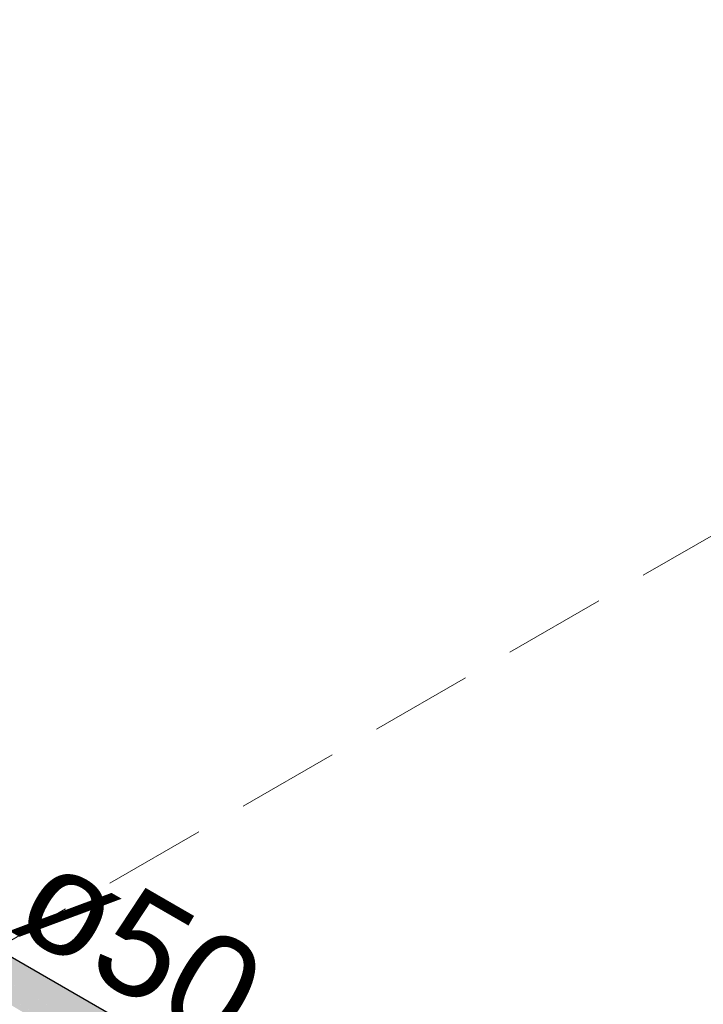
# Model space of a CAD drawing. Header units: millimetres. Extents: x 567 to 934, y -1 to 364.
# Tile 456 of 656: x 769.61 to 770.94, y 8.5 to 10.42. Entities that reach past the tile are written whole.
import ezdxf

# ---------------------------------------------------------------- set-up
doc = ezdxf.new("R2010")
doc.units = ezdxf.units.MM
doc.header["$MEASUREMENT"] = 0
doc.linetypes.add('JIS_02_2.0', pattern=[0.3, 0.2, -0.1])
doc.linetypes.add('NULL', pattern=[0])
for name, color, linetype, lineweight in [('AF-Condutos', 140, 'Continuous', 25), ('AF-Textos conduto', 7, 'Continuous', 9), ('DI-Área do detalhe', 10, 'JIS_02_2.0', 0)]:
    doc.layers.add(name, color=color, linetype=linetype, lineweight=lineweight)
doc.styles.add('Arial', font='arial.ttf')

msp = doc.modelspace()

# ---------------------------------------------------------------- hatches: boundary and pattern name
at = {"layer": 'AF-Condutos', "linetype": 'Continuous'}
for points in [[(768.86, 9.0144), (768.8444, 9.0158), (768.8265, 9.0076), (768.8094, 8.9913), (770.6203, 7.9458), (768.9045, 8.9615), (770.6374, 7.9621), (768.8857, 8.9915), (770.6553, 7.9703)], [(768.86, 9.0144), (768.8878, 8.9982), (770.6709, 7.9689)], [(768.8878, 8.9982), (770.642, 7.978), (770.6495, 7.9812)], [(768.796, 8.9697), (770.6069, 7.9242), (768.8094, 8.9913)], [(770.598, 7.9294), (770.6123, 7.9504), (768.8094, 8.9913)], [(768.8857, 8.9915), (770.6236, 7.9702), (770.6553, 7.9703)], [(770.5992, 7.9286), (768.796, 8.9697), (770.5889, 7.9072)], [(768.9045, 8.9615), (770.6118, 7.9508), (770.6278, 7.9677)]]:
    msp.add_hatch(color=151, dxfattribs=at).paths.add_polyline_path(points)

# ---------------------------------------------------------------- linework, layer by layer
at = {"layer": 'AF-Condutos'}
msp.add_line((770.6709, 7.9689), (768.8878, 8.9984), dxfattribs=at)
at = {"layer": 'DI-Área do detalhe'}
msp.add_lwpolyline([(767.1828, 7.2377), (773.4173, 10.8372), (779.9965, 7.0388), (773.762, 3.4393), (767.1828, 7.2377)], dxfattribs=at)

# ---------------------------------------------------------------- texts
at = {"layer": 'AF-Textos conduto', "linetype": 'NULL', "insert": (769.7882, 8.5273), "char_height": 0.2, "width": 0.962805, "attachment_point": 8, "rotation": 329.9999, "line_spacing_factor": 0.6, "style": 'Arial'}
msp.add_mtext('ø50', dxfattribs=at)

doc.saveas('drawing.dxf')
